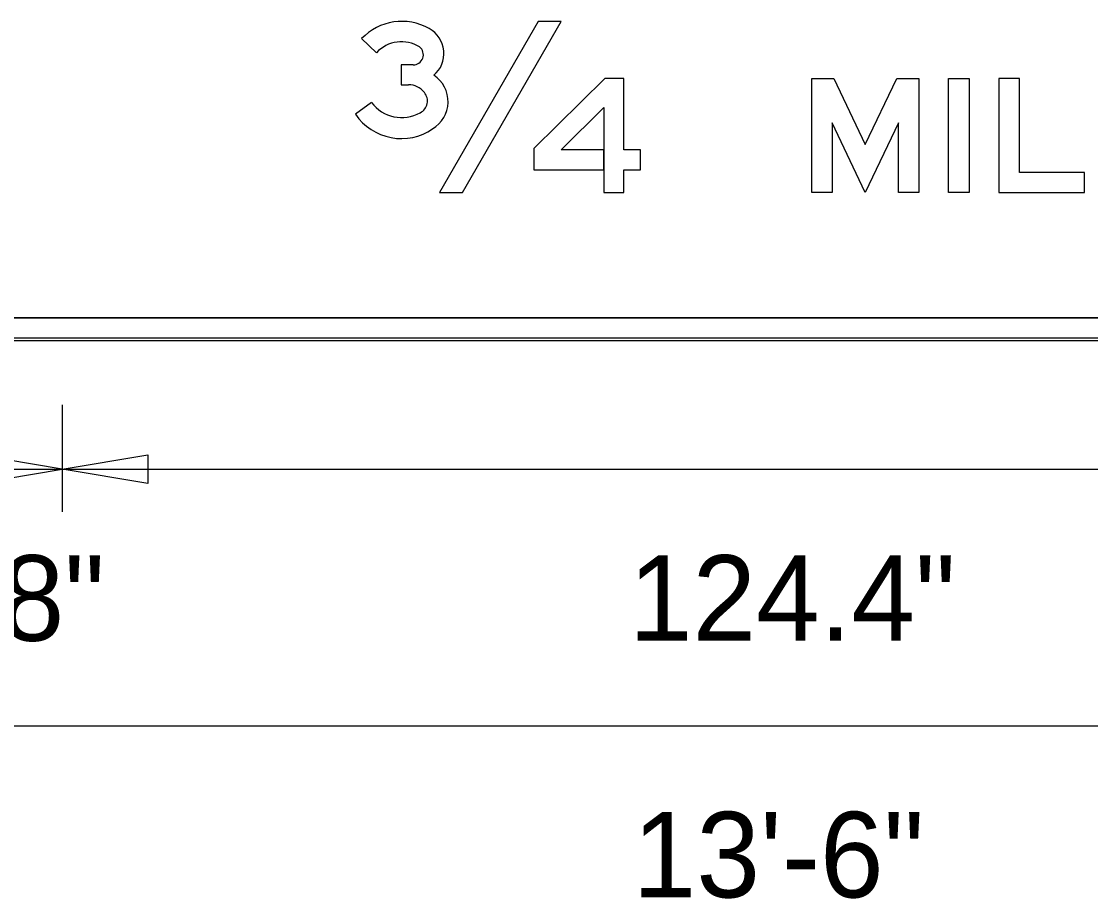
# Model space of a CAD drawing. Extents: x 1806251 to 1809821, y 414895 to 422886.
# Drawn here: x 1809676.937 to 1809677.874, y 415431.291 to 415432.06 of the extents above; entities that cross this region are included whole.
import ezdxf

# ---------------------------------------------------------------- set-up
doc = ezdxf.new("R2010")
doc.units = 0
for name, color, linetype in [('GSBWFILL', 7, 'Continuous'), ('GSCOLORFILL', 7, 'Continuous'), ('GSDIMS', 7, 'Continuous'), ('GSOUTLINE', 7, 'Continuous')]:
    doc.layers.add(name, color=color, linetype=linetype)

msp = doc.modelspace()

# ---------------------------------------------------------------- linework, layer by layer
at = {"layer": 'GSBWFILL'}
for p, q in [((1809677.23482, 415432.04527), (1809677.24784, 415432.03286)), ((1809677.26935, 415432.00481), (1809677.27583, 415432.00481)), ((1809677.24343, 415431.9893), (1809677.22957, 415431.97894)), ((1809678.28509, 415431.80057), (1809676.90529, 415431.80057)), ((1809676.90529, 415431.78057), (1809678.28509, 415431.78057))]:
    msp.add_line(p, q, dxfattribs=at)
for points in [[(1809677.30301, 415431.91039), (1809677.32322, 415431.91039), (1809677.40982, 415432.06039), (1809677.38961, 415432.06039)], [(1809677.46473, 415431.93036), (1809677.47932, 415431.93036), (1809677.47932, 415431.94786), (1809677.46473, 415431.94786), (1809677.46473, 415432.01039), (1809677.44809, 415432.01039), (1809677.38582, 415431.94888), (1809677.38582, 415431.93036), (1809677.44722, 415431.93036), (1809677.44722, 415431.94786), (1809677.40969, 415431.94786), (1809677.44723, 415431.98494), (1809677.44723, 415431.91039), (1809677.46473, 415431.91039)], [(1809677.67632, 415431.95231), (1809677.70393, 415432.01039), (1809677.72332, 415432.01039), (1809677.72332, 415431.91039), (1809677.70532, 415431.91039), (1809677.70532, 415431.97139), (1809677.67632, 415431.91039), (1809677.64732, 415431.97139), (1809677.64732, 415431.91039), (1809677.62932, 415431.91039), (1809677.62932, 415432.01039), (1809677.64871, 415432.01039)], [(1809677.74932, 415431.91039), (1809677.74932, 415432.01039), (1809677.76732, 415432.01039), (1809677.76732, 415431.91039)], [(1809677.86832, 415431.91039), (1809677.86832, 415431.92789), (1809677.81132, 415431.92789), (1809677.81132, 415432.01039), (1809677.79332, 415432.01039), (1809677.79332, 415431.91039)]]:
    msp.add_lwpolyline(points, close=True, dxfattribs=at)
msp.add_lwpolyline([(1809677.27994, 415432.02231), (1809677.26935, 415432.02231), (1809677.26935, 415432.00481)], dxfattribs=at)
for centre, radius, start, end in [((1809677.27007, 415432.01175), 0.04864, 60.43321, 136.44489), ((1809677.28207, 415432.03223), 0.02491, 309.90403, 61.19631), ((1809677.26984, 415432.0127), 0.02983, 57.94184, 137.49601), ((1809677.28008, 415432.03115), 0.00884, 269.09971, 50.69374), ((1809677.28284, 415431.98993), 0.02773, 300.82871, 56.73372), ((1809677.27587, 415431.98704), 0.01778, 38.11997, 90.11791), ((1809677.28101, 415431.99065), 0.01151, 296.54911, 39.75796), ((1809677.26988, 415432.00916), 0.03308, 216.90419, 299.45634), ((1809677.26968, 415432.00609), 0.04844, 214.09494, 304.40506)]:
    msp.add_arc(centre, radius, start, end, dxfattribs=at)
at = {"layer": 'GSCOLORFILL'}
for p, q in [((1809677.23482, 415432.04527), (1809677.24784, 415432.03286)), ((1809677.26935, 415432.00481), (1809677.27583, 415432.00481)), ((1809677.24343, 415431.9893), (1809677.22957, 415431.97894)), ((1809678.28509, 415431.80057), (1809676.90529, 415431.80057)), ((1809676.90509, 415431.78057), (1809678.28509, 415431.78057)), ((1809678.28509, 415431.78257), (1809676.90511, 415431.78257)), ((1809676.90511, 415431.78057), (1809678.28509, 415431.78057)), ((1809676.90529, 415431.78057), (1809678.28509, 415431.78057))]:
    msp.add_line(p, q, dxfattribs=at)
for points in [[(1809677.30301, 415431.91039), (1809677.32322, 415431.91039), (1809677.40982, 415432.06039), (1809677.38961, 415432.06039)], [(1809677.46473, 415431.93036), (1809677.47932, 415431.93036), (1809677.47932, 415431.94786), (1809677.46473, 415431.94786), (1809677.46473, 415432.01039), (1809677.44809, 415432.01039), (1809677.38582, 415431.94888), (1809677.38582, 415431.93036), (1809677.44722, 415431.93036), (1809677.44722, 415431.94786), (1809677.40969, 415431.94786), (1809677.44723, 415431.98494), (1809677.44723, 415431.91039), (1809677.46473, 415431.91039)], [(1809677.67632, 415431.95231), (1809677.70393, 415432.01039), (1809677.72332, 415432.01039), (1809677.72332, 415431.91039), (1809677.70532, 415431.91039), (1809677.70532, 415431.97139), (1809677.67632, 415431.91039), (1809677.64732, 415431.97139), (1809677.64732, 415431.91039), (1809677.62932, 415431.91039), (1809677.62932, 415432.01039), (1809677.64871, 415432.01039)], [(1809677.74932, 415431.91039), (1809677.74932, 415432.01039), (1809677.76732, 415432.01039), (1809677.76732, 415431.91039)], [(1809677.86832, 415431.91039), (1809677.86832, 415431.92789), (1809677.81132, 415431.92789), (1809677.81132, 415432.01039), (1809677.79332, 415432.01039), (1809677.79332, 415431.91039)]]:
    msp.add_lwpolyline(points, close=True, dxfattribs=at)
msp.add_lwpolyline([(1809677.27994, 415432.02231), (1809677.26935, 415432.02231), (1809677.26935, 415432.00481)], dxfattribs=at)
for centre, radius, start, end in [((1809677.27007, 415432.01175), 0.04864, 60.43321, 136.44489), ((1809677.28207, 415432.03223), 0.02491, 309.90403, 61.19631), ((1809677.26984, 415432.0127), 0.02983, 57.94184, 137.49601), ((1809677.28008, 415432.03115), 0.00884, 269.09971, 50.69374), ((1809677.28284, 415431.98993), 0.02773, 300.82871, 56.73372), ((1809677.27587, 415431.98704), 0.01778, 38.11997, 90.11791), ((1809677.28101, 415431.99065), 0.01151, 296.54911, 39.75796), ((1809677.26988, 415432.00916), 0.03308, 216.90419, 299.45634), ((1809677.26968, 415432.00609), 0.04844, 214.09494, 304.40506)]:
    msp.add_arc(centre, radius, start, end, dxfattribs=at)
at = {"layer": 'GSDIMS'}
for p, q in [((1809676.97249, 415431.72414), (1809676.97249, 415431.63039)), ((1809676.97249, 415431.72414), (1809676.97249, 415431.63039)), ((1809676.78446, 415431.66789), (1809676.97249, 415431.66789)), ((1809676.97249, 415431.66789), (1809678.21646, 415431.66789)), ((1809676.78446, 415431.44289), (1809678.40546, 415431.44289))]:
    msp.add_line(p, q, dxfattribs=at)
for points in [[(1809676.97249, 415431.66789), (1809676.89749, 415431.68039), (1809676.89749, 415431.65539)], [(1809676.97249, 415431.66789), (1809677.04749, 415431.68039), (1809677.04749, 415431.65539)]]:
    msp.add_lwpolyline(points, close=True, dxfattribs=at)
at = {"layer": 'GSOUTLINE'}
for p, q in [((1809677.23482, 415432.04527), (1809677.24784, 415432.03286)), ((1809677.26935, 415432.00481), (1809677.27583, 415432.00481)), ((1809677.24343, 415431.9893), (1809677.22957, 415431.97894)), ((1809676.90509, 415431.80057), (1809678.28509, 415431.80057)), ((1809676.90509, 415431.78057), (1809678.28509, 415431.78057))]:
    msp.add_line(p, q, dxfattribs=at)
for points in [[(1809677.30301, 415431.91039), (1809677.32322, 415431.91039), (1809677.40982, 415432.06039), (1809677.38961, 415432.06039)], [(1809677.46473, 415431.91039), (1809677.46473, 415431.93036), (1809677.47932, 415431.93036), (1809677.47932, 415431.94786), (1809677.46473, 415431.94786), (1809677.46473, 415432.01039), (1809677.44809, 415432.01039), (1809677.38582, 415431.94888), (1809677.38582, 415431.93036), (1809677.44723, 415431.93036), (1809677.44723, 415431.91039)], [(1809677.67632, 415431.95231), (1809677.70393, 415432.01039), (1809677.72332, 415432.01039), (1809677.72332, 415431.91039), (1809677.70532, 415431.91039), (1809677.70532, 415431.97139), (1809677.67632, 415431.91039), (1809677.64732, 415431.97139), (1809677.64732, 415431.91039), (1809677.62932, 415431.91039), (1809677.62932, 415432.01039), (1809677.64871, 415432.01039)], [(1809677.74932, 415431.91039), (1809677.74932, 415432.01039), (1809677.76732, 415432.01039), (1809677.76732, 415431.91039)], [(1809677.86832, 415431.91039), (1809677.86832, 415431.92789), (1809677.81132, 415431.92789), (1809677.81132, 415432.01039), (1809677.79332, 415432.01039), (1809677.79332, 415431.91039)], [(1809677.44723, 415431.94786), (1809677.40969, 415431.94786), (1809677.44723, 415431.98494)]]:
    msp.add_lwpolyline(points, close=True, dxfattribs=at)
msp.add_lwpolyline([(1809677.27994, 415432.02231), (1809677.26935, 415432.02231), (1809677.26935, 415432.00481)], dxfattribs=at)
for centre, radius, start, end in [((1809677.27007, 415432.01175), 0.04864, 60.43321, 136.44489), ((1809677.28207, 415432.03223), 0.02491, 309.90403, 61.19631), ((1809677.26984, 415432.0127), 0.02983, 57.94184, 137.49601), ((1809677.28008, 415432.03115), 0.00884, 269.09971, 50.69374), ((1809677.28284, 415431.98993), 0.02773, 300.82871, 56.73372), ((1809677.27587, 415431.98704), 0.01778, 38.11997, 90.11791), ((1809677.28101, 415431.99065), 0.01151, 296.54911, 39.75796), ((1809677.26988, 415432.00916), 0.03308, 216.90419, 299.45634), ((1809677.26968, 415432.00609), 0.04844, 214.09494, 304.40506)]:
    msp.add_arc(centre, radius, start, end, dxfattribs=at)

# ---------------------------------------------------------------- texts
at = {"layer": 'GSDIMS'}
for s, p in [('18.8"', (1809676.77899, 415431.51739)), ('124.4"', (1809677.46899, 415431.51739)), ('13\'-6"', (1809677.47246, 415431.29239))]:
    msp.add_text(s, height=0.075, dxfattribs=at).set_placement(p)

doc.saveas('drawing.dxf')
